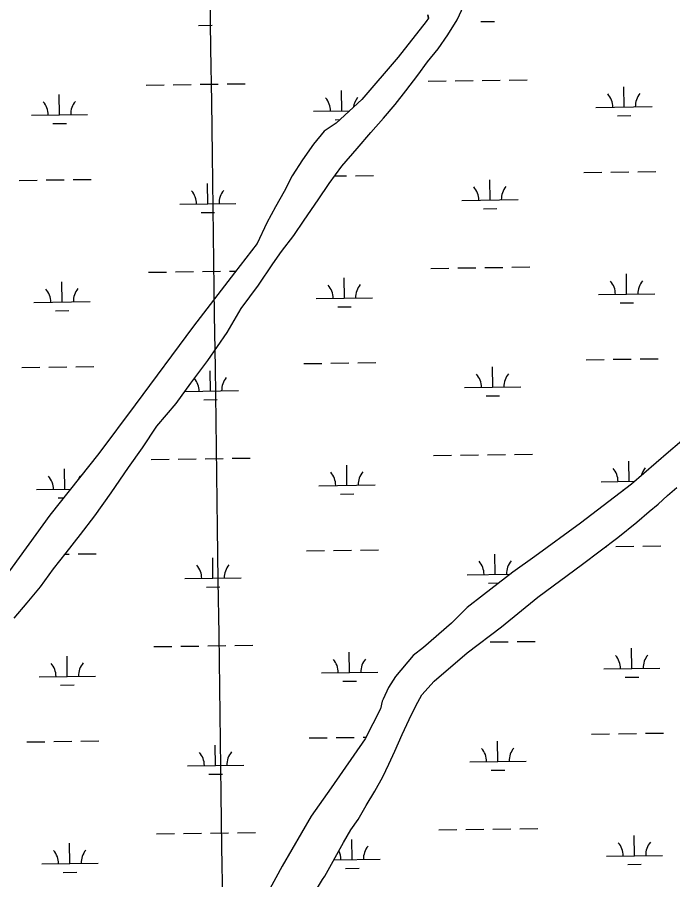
# Model space of a CAD drawing. Extents: x 3767014 to 3805179, y 361544 to 387384.
# Drawn here: x 3784085 to 3785250, y 371161 to 372694 of the extents above; entities that cross this region are included whole.
import ezdxf

# ---------------------------------------------------------------- set-up
doc = ezdxf.new("R2010")
doc.units = 0
for name, color, linetype in [('V-GRID-MAJR', 7, 'Continuous'), ('V-TOPO-SHOR', 7, 'Continuous'), ('V-WETL-SWMP', 7, 'Continuous')]:
    doc.layers.add(name, color=color, linetype=linetype)

msp = doc.modelspace()

# ---------------------------------------------------------------- linework, layer by layer
at = {"layer": 'V-GRID-MAJR'}
msp.add_spline([(3784505.154, 367149.462), (3784421.458, 373206.305), (3784337.716, 379266.522), (3784253.973, 385326.739), (3784253.926, 385330.111)], degree=3, dxfattribs=at)
at = {"layer": 'V-TOPO-SHOR'}
for points in [[(3784079.693, 371626.118), (3784102.676, 371653.223), (3784126.009, 371681.594), (3784149.123, 371713.791), (3784171.821, 371742.176), (3784197.486, 371774.627), (3784223.17, 371807.712), (3784251.922, 371848.676), (3784283.015, 371894.039), (3784307.785, 371928.741), (3784332.972, 371967.249), (3784367.441, 372007.75), (3784393.828, 372043.365), (3784423.843, 372083.979), (3784458.231, 372133.715), (3784483.198, 372176.049), (3784513.884, 372217.92), (3784539.363, 372255.468), (3784554.579, 372277.681), (3784576.958, 372306.074), (3784595.169, 372333.305), (3784619.661, 372369.603), (3784639.504, 372398.382), (3784662.265, 372429.315), (3784689.18, 372460.776), (3784713.789, 372489.114), (3784736.085, 372514.327), (3784756.766, 372538.627), (3784775.866, 372563.287), (3784796.948, 372590.761), (3784814.442, 372614.823), (3784833.499, 372637.891), (3784850.698, 372662.918), (3784867.293, 372689.233), (3784878.774, 372714.724)], [(3784816.39, 372692.229), (3784814.964, 372698.178)], [(3784816.39, 372692.229), (3784812.146, 372686.513), (3784762.126, 372623.172), (3784697.46, 372547.476), (3784652.134, 372505.662), (3784630.441, 372491.576), (3784611.375, 372468.19), (3784591.874, 372440.358), (3784573.632, 372411.858), (3784559.239, 372384.529), (3784543.893, 372357.227), (3784528.83, 372328.643), (3784511.328, 372291.847), (3784471.148, 372239.713), (3784398.348, 372144.805), (3784294.463, 372004.853), (3784229.847, 371918.648), (3784142.663, 371809.148), (3784063.432, 371699.44)], [(3785281.988, 371954.292), (3785242.935, 371921.233), (3785176.836, 371864.036), (3785086.558, 371795.047), (3785005.121, 371735.698), (3784966.207, 371708.048), (3784913.911, 371667.688), (3784884.991, 371644.874), (3784856.893, 371616.945), (3784807.069, 371573.656), (3784788.885, 371559.798), (3784757.68, 371522.397), (3784744.755, 371502.673), (3784735.315, 371482.221), (3784733.951, 371478.754), (3784730.73, 371464.83), (3784703.25, 371411.416), (3784643.069, 371324.46), (3784607.391, 371274.122), (3784555.755, 371185.036), (3784515.309, 371110.309)], [(3784616.97, 371143.986), (3784627.935, 371161.849), (3784631.588, 371167.804), (3784665.278, 371227.426), (3784678.275, 371250.013), (3784690.839, 371268.154), (3784705.484, 371292.929), (3784720.783, 371318.322), (3784734.816, 371344.067), (3784745.58, 371366.393), (3784756.365, 371389.674), (3784769.542, 371419.262), (3784781.682, 371445.691), (3784793.456, 371470.22), (3784804.155, 371490.002), (3784826.427, 371514.26), (3784884.703, 371564.336), (3784945.749, 371610.838), (3785010.462, 371663.613), (3785089.964, 371722.054), (3785152.618, 371769.152), (3785186.762, 371796.925), (3785208.252, 371815.474), (3785224.503, 371828.428), (3785240.819, 371843.927), (3785257.74, 371858.136)]]:
    msp.add_lwpolyline(points, dxfattribs=at)
at = {"layer": 'V-WETL-SWMP'}
for p, q in [((3784909.177, 372686.287), (3784933.174, 372686.62)), ((3784407.317, 372679.315), (3784431.314, 372679.648)), ((3784409.926, 372574.701), (3784441.923, 372575.146)), ((3784457.921, 372575.368), (3784489.918, 372575.812)), ((3784815.795, 372580.339), (3784847.792, 372580.784)), ((3784863.791, 372581.006), (3784895.788, 372581.45)), ((3784911.786, 372581.673), (3784943.783, 372582.117)), ((3784959.781, 372582.339), (3784991.778, 372582.784)), ((3784313.935, 372573.368), (3784345.932, 372573.812)), ((3784361.931, 372574.034), (3784393.928, 372574.479)), ((3784661.923, 372527.455), (3784661.423, 372563.451)), ((3785163.783, 372534.426), (3785163.282, 372570.423)), ((3784160.063, 372520.483), (3784159.563, 372556.48)), ((3785113.787, 372533.732), (3785213.778, 372535.121)), ((3784110.068, 372519.789), (3784210.058, 372521.178)), ((3784611.927, 372526.76), (3784675.968, 372527.65)), ((3785151.998, 372518.83), (3785175.996, 372519.164)), ((3784148.279, 372504.887), (3784172.276, 372505.221)), ((3784650.138, 372511.859), (3784658.983, 372511.981)), ((3784649.406, 372411.838), (3784670.118, 372412.126)), ((3784686.116, 372412.348), (3784718.113, 372412.792)), ((3785091.985, 372417.986), (3785123.982, 372418.43)), ((3785139.98, 372418.653), (3785171.977, 372419.097)), ((3785187.976, 372419.319), (3785219.973, 372419.764)), ((3784088.265, 372404.043), (3784120.262, 372404.487)), ((3784136.261, 372404.71), (3784168.258, 372405.154)), ((3784184.256, 372405.376), (3784216.253, 372405.821)), ((3784423.722, 372362.268), (3784423.222, 372398.265)), ((3784925.582, 372369.24), (3784925.082, 372405.236)), ((3784373.727, 372361.574), (3784473.717, 372362.963)), ((3784875.587, 372368.545), (3784975.577, 372369.934)), ((3784411.938, 372346.672), (3784435.935, 372347.005)), ((3784913.797, 372353.644), (3784937.795, 372353.977)), ((3784318.556, 372240.725), (3784350.553, 372241.169)), ((3784366.552, 372241.392), (3784398.548, 372241.836)), ((3784414.547, 372242.058), (3784446.544, 372242.503)), ((3784462.542, 372242.725), (3784473.586, 372242.878)), ((3784820.416, 372247.696), (3784852.413, 372248.141)), ((3784868.411, 372248.363), (3784900.408, 372248.808)), ((3784916.407, 372249.03), (3784948.404, 372249.474)), ((3784964.402, 372249.697), (3784996.399, 372250.141)), ((3784164.684, 372187.84), (3784164.184, 372223.837)), ((3784666.544, 372194.812), (3784666.044, 372230.809)), ((3785168.403, 372201.783), (3785167.903, 372237.78)), ((3784616.549, 372194.118), (3784716.539, 372195.507)), ((3785118.408, 372201.089), (3785218.399, 372202.478)), ((3784114.689, 372187.146), (3784214.679, 372188.535)), ((3784654.759, 372179.216), (3784678.757, 372179.549)), ((3785156.619, 372186.187), (3785180.617, 372186.521)), ((3784152.899, 372172.244), (3784176.897, 372172.578)), ((3785096.606, 372085.343), (3785128.603, 372085.787)), ((3785144.601, 372086.01), (3785176.598, 372086.454)), ((3785192.596, 372086.676), (3785224.593, 372087.121)), ((3784092.886, 372071.4), (3784124.883, 372071.844)), ((3784140.882, 372072.067), (3784172.879, 372072.511)), ((3784188.877, 372072.733), (3784220.874, 372073.178)), ((3784594.746, 372078.372), (3784626.743, 372078.816)), ((3784642.742, 372079.038), (3784674.738, 372079.483)), ((3784690.737, 372079.705), (3784722.734, 372080.149)), ((3784930.203, 372036.597), (3784929.703, 372072.593)), ((3784428.343, 372029.625), (3784427.843, 372065.622)), ((3784383.184, 372028.998), (3784478.338, 372030.32)), ((3784880.208, 372035.902), (3784980.198, 372037.291)), ((3784416.559, 372014.029), (3784440.556, 372014.363)), ((3784918.418, 372021.001), (3784942.416, 372021.334)), ((3784873.032, 371915.72), (3784905.029, 371916.165)), ((3784921.028, 371916.387), (3784953.025, 371916.831)), ((3784969.023, 371917.054), (3785001.02, 371917.498)), ((3784323.177, 371908.082), (3784355.174, 371908.527)), ((3784371.173, 371908.749), (3784403.17, 371909.193)), ((3784419.168, 371909.415), (3784451.165, 371909.86)), ((3784467.163, 371910.082), (3784499.16, 371910.527)), ((3784825.037, 371915.053), (3784857.034, 371915.498)), ((3785173.024, 371869.141), (3785172.524, 371905.137)), ((3784169.305, 371855.198), (3784168.805, 371891.194)), ((3784671.165, 371862.169), (3784670.665, 371898.166)), ((3784119.31, 371854.503), (3784179.44, 371855.338)), ((3784621.169, 371861.475), (3784721.16, 371862.864)), ((3785123.029, 371868.446), (3785182.892, 371869.278)), ((3784157.52, 371839.601), (3784167.015, 371839.733)), ((3784659.38, 371846.573), (3784683.378, 371846.906)), ((3785161.24, 371853.544), (3785163.14, 371853.571)), ((3784695.358, 371747.062), (3784727.355, 371747.507)), ((3785131.288, 371753.118), (3785133.223, 371753.144)), ((3785149.222, 371753.367), (3785181.219, 371753.811)), ((3785197.217, 371754.033), (3785229.214, 371754.478)), ((3784169.89, 371739.763), (3784177.5, 371739.868)), ((3784193.498, 371740.091), (3784225.495, 371740.535)), ((3784432.964, 371696.983), (3784432.464, 371732.979)), ((3784599.367, 371745.729), (3784631.364, 371746.173)), ((3784647.362, 371746.395), (3784679.359, 371746.84)), ((3784934.824, 371703.954), (3784934.324, 371739.951)), ((3784884.828, 371703.26), (3784961.38, 371704.323)), ((3784382.969, 371696.288), (3784482.959, 371697.677)), ((3784923.039, 371688.358), (3784941.018, 371688.608)), ((3784421.18, 371681.386), (3784445.177, 371681.72)), ((3784925.648, 371583.744), (3784957.645, 371584.188)), ((3784973.643, 371584.411), (3785005.64, 371584.855)), ((3784327.798, 371575.439), (3784359.795, 371575.884)), ((3784375.794, 371576.106), (3784407.79, 371576.55)), ((3784423.789, 371576.773), (3784455.786, 371577.217)), ((3784471.784, 371577.439), (3784503.781, 371577.884)), ((3784675.785, 371529.526), (3784675.285, 371565.523)), ((3785177.645, 371536.498), (3785177.145, 371572.494)), ((3784173.926, 371522.555), (3784173.426, 371558.551)), ((3785127.649, 371535.803), (3785227.64, 371537.192)), ((3784123.931, 371521.86), (3784223.921, 371523.249)), ((3784625.79, 371528.832), (3784725.781, 371530.221)), ((3785165.86, 371520.901), (3785189.858, 371521.235)), ((3784162.141, 371506.959), (3784186.139, 371507.292)), ((3784664.001, 371513.93), (3784687.999, 371514.263)), ((3784603.988, 371413.086), (3784635.985, 371413.53)), ((3784651.983, 371413.752), (3784683.98, 371414.197)), ((3784699.979, 371414.419), (3784704.829, 371414.487)), ((3785105.847, 371420.057), (3785137.844, 371420.501)), ((3785153.842, 371420.724), (3785185.839, 371421.168)), ((3785201.838, 371421.39), (3785233.835, 371421.835)), ((3784102.128, 371406.114), (3784134.125, 371406.559)), ((3784150.124, 371406.781), (3784182.121, 371407.225)), ((3784198.119, 371407.448), (3784230.116, 371407.892)), ((3784437.585, 371364.34), (3784437.085, 371400.336)), ((3784939.444, 371371.311), (3784938.944, 371407.308)), ((3784387.59, 371363.645), (3784487.58, 371365.034)), ((3784889.449, 371370.617), (3784989.439, 371372.005)), ((3784425.8, 371348.744), (3784449.798, 371349.077)), ((3784927.66, 371355.715), (3784951.657, 371356.048)), ((3784332.419, 371242.796), (3784364.416, 371243.241)), ((3784380.414, 371243.463), (3784412.411, 371243.907)), ((3784428.41, 371244.13), (3784460.407, 371244.574)), ((3784476.405, 371244.796), (3784508.402, 371245.241)), ((3784834.278, 371249.768), (3784866.275, 371250.212)), ((3784882.274, 371250.434), (3784914.27, 371250.879)), ((3784930.269, 371251.101), (3784962.266, 371251.545)), ((3784978.264, 371251.768), (3785010.261, 371252.212)), ((3784680.406, 371196.883), (3784679.906, 371232.88)), ((3785182.265, 371203.855), (3785181.765, 371239.851)), ((3784178.547, 371189.912), (3784178.047, 371225.908)), ((3784647.764, 371196.43), (3784730.401, 371197.578)), ((3785132.27, 371203.16), (3785232.261, 371204.549)), ((3784128.552, 371189.217), (3784228.542, 371190.606)), ((3784668.621, 371181.287), (3784692.619, 371181.62)), ((3785170.481, 371188.258), (3785194.479, 371188.592)), ((3784166.762, 371174.316), (3784190.76, 371174.649))]:
    msp.add_line(p, q, dxfattribs=at)
for points in [[(3784079.693, 371626.118), (3784102.676, 371653.224), (3784126.009, 371681.594), (3784149.123, 371713.791), (3784171.82, 371742.177), (3784197.487, 371774.627), (3784223.171, 371807.712), (3784251.922, 371848.677), (3784283.015, 371894.04), (3784307.785, 371928.74), (3784332.972, 371967.25), (3784367.442, 372007.75), (3784393.827, 372043.365), (3784423.843, 372083.979), (3784458.232, 372133.714), (3784483.198, 372176.05), (3784513.883, 372217.921), (3784539.363, 372255.468), (3784554.579, 372277.68), (3784576.958, 372306.075), (3784595.169, 372333.304), (3784619.661, 372369.604), (3784639.504, 372398.382), (3784662.266, 372429.314), (3784689.181, 372460.776), (3784713.788, 372489.114), (3784736.085, 372514.327), (3784756.767, 372538.627), (3784775.866, 372563.286), (3784796.948, 372590.76), (3784814.441, 372614.823), (3784833.499, 372637.891), (3784850.698, 372662.918), (3784867.293, 372689.233), (3784878.773, 372714.725)], [(3784814.965, 372698.178), (3784816.389, 372692.229), (3784812.147, 372686.513), (3784762.126, 372623.173), (3784697.461, 372547.476), (3784652.133, 372505.663), (3784630.441, 372491.577), (3784611.374, 372468.19), (3784591.874, 372440.358), (3784573.631, 372411.857), (3784559.239, 372384.53), (3784543.892, 372357.227), (3784528.83, 372328.644), (3784511.328, 372291.846), (3784471.147, 372239.714), (3784398.347, 372144.805), (3784294.462, 372004.853), (3784229.846, 371918.648), (3784142.663, 371809.147), (3784063.433, 371699.441)], [(3785281.989, 371954.292), (3785242.935, 371921.233), (3785176.836, 371864.037), (3785086.557, 371795.047), (3785005.121, 371735.699), (3784966.207, 371708.048), (3784913.912, 371667.688), (3784884.991, 371644.874), (3784856.893, 371616.944), (3784807.07, 371573.656), (3784788.886, 371559.797), (3784757.679, 371522.397), (3784744.755, 371502.673), (3784735.315, 371482.222), (3784733.952, 371478.755), (3784730.729, 371464.83), (3784703.249, 371411.416), (3784643.07, 371324.46), (3784607.392, 371274.122), (3784555.754, 371185.037), (3784515.309, 371110.308)], [(3784616.969, 371143.985), (3784627.934, 371161.849), (3784631.589, 371167.804), (3784665.278, 371227.426), (3784678.275, 371250.013), (3784690.84, 371268.155), (3784705.485, 371292.929), (3784720.783, 371318.322), (3784734.816, 371344.067), (3784745.579, 371366.393), (3784756.365, 371389.674), (3784769.542, 371419.261), (3784781.683, 371445.691), (3784793.457, 371470.22), (3784804.154, 371490.002), (3784826.427, 371514.261), (3784884.702, 371564.336), (3784945.75, 371610.837), (3785010.462, 371663.612), (3785089.964, 371722.055), (3785152.619, 371769.152), (3785186.762, 371796.926), (3785208.251, 371815.474), (3785224.502, 371828.427), (3785240.819, 371843.926), (3785257.739, 371858.135)]]:
    msp.add_lwpolyline(points, dxfattribs=at)
for centre, start, end in [((3784215.294, 372521.725), 140.024034, 181.567693), ((3784606.678, 372527.162), 0.024037, 41.567696), ((3784717.154, 372528.697), 140.024034, 172.295759), ((3785108.538, 372534.134), 0.024037, 41.567696), ((3785219.014, 372535.668), 140.024034, 181.567693), ((3784104.819, 372520.191), 0.024037, 41.567696), ((3784870.338, 372368.947), 0.024037, 41.567696), ((3784980.813, 372370.482), 140.024034, 181.567693), ((3784368.478, 372361.976), 0.024037, 41.567696), ((3784478.953, 372363.51), 140.024034, 181.567693), ((3785113.159, 372201.491), 0.024037, 41.567696), ((3785223.634, 372203.026), 140.024034, 181.567693), ((3784109.44, 372187.548), 0.024037, 41.567696), ((3784219.915, 372189.083), 140.024034, 181.567693), ((3784611.3, 372194.519), 0.024037, 41.567696), ((3784721.775, 372196.054), 140.024034, 181.567693), ((3784874.959, 372036.304), 0.024037, 41.567696), ((3784985.434, 372037.839), 140.024034, 181.567693), ((3784373.099, 372029.333), 0.024037, 39.863741), ((3784483.574, 372030.868), 140.024034, 181.567693), ((3784726.396, 371863.411), 140.024034, 181.567693), ((3785117.78, 371868.848), 0.024037, 41.567696), ((3785228.255, 371870.383), 140.024034, 165.940182), ((3784114.06, 371854.905), 0.024037, 41.567696), ((3784224.536, 371856.44), 140.024034, 152.517436), ((3784615.92, 371861.877), 0.024037, 41.567696), ((3784377.72, 371696.69), 0.024037, 41.567696), ((3784488.195, 371698.225), 140.024034, 181.567693), ((3784879.579, 371703.661), 0.024037, 41.567696), ((3784990.055, 371705.196), 140.024034, 181.567693), ((3784620.541, 371529.234), 0.024037, 41.567696), ((3784731.016, 371530.768), 140.024034, 181.567693), ((3785122.4, 371536.205), 0.024037, 41.567696), ((3785232.876, 371537.74), 140.024034, 181.567693), ((3784118.682, 371522.262), 0.024037, 41.567696), ((3784229.157, 371523.797), 140.024034, 181.567693), ((3784994.675, 371372.553), 140.024034, 181.567693), ((3784382.341, 371364.047), 0.024037, 41.567696), ((3784492.816, 371365.582), 140.024034, 181.567693), ((3784884.2, 371371.018), 0.024037, 41.567696), ((3785127.021, 371203.562), 0.024037, 41.567696), ((3785237.496, 371205.097), 140.024034, 181.567693), ((3784123.302, 371189.619), 0.024037, 41.567696), ((3784233.778, 371191.154), 140.024034, 181.567693), ((3784625.162, 371196.591), 0.024037, 26.438183), ((3784735.637, 371198.125), 140.024034, 181.567693)]:
    msp.add_arc(centre, 35.246, start, end, dxfattribs=at)

doc.saveas('drawing.dxf')
